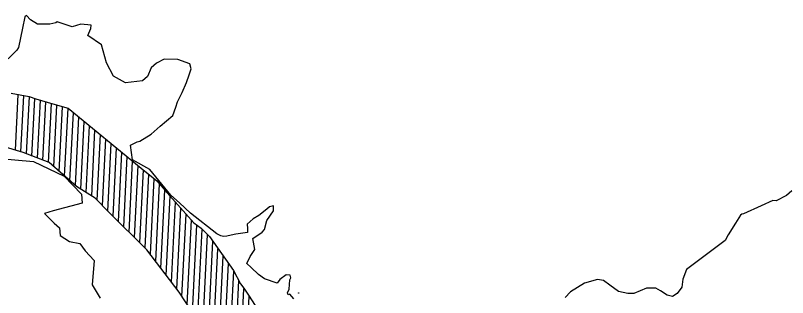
# Model space of a CAD drawing. Extents: x 1300404 to 1323571, y 234004 to 252077.
# Drawn here: x 1308164 to 1315058, y 242870 to 245387 of the extents above; entities that cross this region are included whole.
import ezdxf

# ---------------------------------------------------------------- set-up
doc = ezdxf.new("R2010")
doc.units = 0
for name, color, linetype in [('R_Floodway', 7, 'Continuous'), ('R_Flooplain', 7, 'Continuous'), ('R_Proposed', 7, 'Continuous')]:
    doc.layers.add(name, color=color, linetype=linetype)

msp = doc.modelspace()

# ---------------------------------------------------------------- linework, layer by layer
at = {"layer": 'R_Floodway'}
for p, q in [((1308164.2, 244184.5), (1308189.1, 244681.9)), ((1308213.5, 244169.1), (1308238.7, 244672.7)), ((1308262.7, 244151.7), (1308288.3, 244663.2)), ((1308311.8, 244132.8), (1308337.5, 244646.7)), ((1308360.9, 244114), (1308386.8, 244631.4)), ((1308410, 244095.2), (1308436.1, 244616.4)), ((1308459.1, 244076.4), (1308485.4, 244601.4)), ((1308507.2, 244037.2), (1308534.8, 244587.2)), ((1308555.2, 243995.2), (1308584.2, 244573.3)), ((1308603.2, 243953.2), (1308633.5, 244559.4)), ((1308651.1, 243911.2), (1308681.6, 244520.5)), ((1308699.1, 243869.2), (1308729.7, 244481.3)), ((1308747.5, 243836.9), (1308777.8, 244442)), ((1308796.1, 243807), (1308825.9, 244402.7)), ((1308844.7, 243777.1), (1308874, 244363.4)), ((1308892.9, 243740.1), (1308922.1, 244324.1)), ((1308940.5, 243691.4), (1308970.2, 244284.8)), ((1308988.1, 243642.6), (1309018.3, 244245.5)), ((1309035.8, 243595.2), (1309066.4, 244206.2)), ((1309083.5, 243548.2), (1309114.5, 244166.9)), ((1309131.2, 243501.2), (1309162.6, 244127.6)), ((1309178.9, 243454.2), (1309210.7, 244088.3)), ((1309226.6, 243407.2), (1309258.8, 244049)), ((1309274.3, 243360.2), (1309306.9, 244009.7)), ((1309322, 243313.2), (1309355, 243970.2)), ((1309369.3, 243256.4), (1309403.1, 243931)), ((1309416.2, 243194.4), (1309450.8, 243884.5)), ((1309463.2, 243132.5), (1309498.1, 243829.6)), ((1309510.1, 243070.5), (1309545.5, 243775.5)), ((1309557.1, 243008.6), (1309592.8, 243722.1)), ((1309604.1, 242946.6), (1309640.2, 243668.7)), ((1309650.8, 242879.7), (1309687.6, 243615.3)), ((1309697.3, 242809), (1309735, 243561.9)), ((1309743.8, 242738.2), (1309782.9, 243518.6)), ((1309790.3, 242667.5), (1309831.1, 243481.3)), ((1309836.8, 242596.7), (1309878.7, 243432)), ((1309883.5, 242529.8), (1309925.7, 243372)), ((1309930.7, 242471.9), (1309972.5, 243305.9)), ((1309977.9, 242414.1), (1310019.2, 243239.8)), ((1310025.3, 242361.6), (1310066, 243173.7)), ((1310072.9, 242312.6), (1310112.7, 243106.8)), ((1310120.5, 242263.5), (1310158.6, 243023.4)), ((1310168.1, 242214.5), (1310204.9, 242949.2)), ((1310215.7, 242165.4), (1310251.6, 242880.6))]:
    msp.add_line(p, q, dxfattribs=at)
for points in [[(1308125.7, 244693.7), (1308286.3, 244663.8), (1308345.8, 244643.9), (1308498.4, 244597.5), (1308634.4, 244559.2), (1309287.7, 244025.4), (1309394.6, 243937.8), (1309427.2, 243911.9), (1309518.7, 243805.7), (1309756.9, 243537.2), (1309822.3, 243490.4), (1309896, 243414.1), (1310110.7, 243110.5), (1310175, 242993.5), (1310202.1, 242953.4), (1310244.9, 242890.8), (1310303.3, 242800.7)], [(1309869.7, 242546.7), (1309624.5, 242919.6), (1309338.5, 243297), (1308999.4, 243631), (1308875.1, 243758.3), (1308708.5, 243861), (1308465, 244074.1), (1308232.3, 244163.3), (1308046.5, 244221)]]:
    msp.add_lwpolyline(points, dxfattribs=at)
at = {"layer": 'R_Flooplain'}
for p, q in [((1308247.9, 245373.5), (1308228.3, 245272.9)), ((1308263.1, 245387.2), (1308247.9, 245373.5)), ((1308299.8, 245346.7), (1308263.1, 245387.2)), ((1308360.8, 245309.7), (1308299.8, 245346.7)), ((1308472.1, 245309), (1308360.8, 245309.7)), ((1308525.9, 245320.8), (1308472.1, 245309)), ((1308536.1, 245329.9), (1308525.9, 245320.8)), ((1308669.3, 245284.5), (1308536.1, 245329.9)), ((1308748, 245309.6), (1308669.3, 245284.5)), ((1308839.4, 245300.1), (1308748, 245309.6)), ((1308228.3, 245272.9), (1308190.7, 245100.5)), ((1308810.7, 245209.6), (1308838, 245271.2)), ((1308838, 245271.2), (1308839.4, 245300.1)), ((1308932.4, 245126.1), (1308810.7, 245209.6)), ((1308190.7, 245100.5), (1308175, 245077.1)), ((1308977.5, 244964.1), (1308932.4, 245126.1)), ((1308175, 245077.1), (1308017.5, 244925.4)), ((1309039.3, 244844.9), (1308977.5, 244964.1)), ((1309422.6, 244961), (1309377, 244919.8)), ((1309492.1, 244996.3), (1309422.6, 244961)), ((1309613, 244995), (1309492.1, 244996.3)), ((1309722.3, 244955.6), (1309613, 244995)), ((1309377, 244919.8), (1309344.2, 244844)), ((1309715, 244856.8), (1309734.6, 244911.5)), ((1309734.6, 244911.5), (1309722.3, 244955.6)), ((1309147.7, 244786.2), (1309039.3, 244844.9)), ((1309344.2, 244844), (1309298.6, 244802.8)), ((1309692.3, 244790.2), (1309715, 244856.8)), ((1309298.6, 244802.8), (1309147.7, 244786.2)), ((1309654, 244700.2), (1309692.3, 244790.2)), ((1309611, 244615.2), (1309654, 244700.2)), ((1309596.7, 244570), (1309611, 244615.2)), ((1309568.7, 244494), (1309596.7, 244570)), ((1309455.1, 244400.5), (1309568.7, 244494)), ((1309376.6, 244329.4), (1309455.1, 244400.5)), ((1309274.2, 244264.4), (1309376.6, 244329.4)), ((1309190.2, 244229.9), (1309252.1, 244258.3)), ((1309207.8, 244098.4), (1309190.2, 244229.9)), ((1309252.1, 244258.3), (1309274.2, 244264.4)), ((1309363.3, 244013.1), (1309207.8, 244098.4)), ((1309552.6, 243783.4), (1309363.3, 244013.1)), ((1315095.4, 243823.5), (1315049.8, 243782.3)), ((1309629, 243714.2), (1309552.6, 243783.4)), ((1314926.4, 243735.3), (1314822.4, 243687.3)), ((1314955.4, 243733.8), (1314926.4, 243735.3)), ((1315049.8, 243782.3), (1314955.4, 243733.8)), ((1309728.6, 243624.5), (1309629, 243714.2)), ((1310407.7, 243658.1), (1310337.3, 243603.5)), ((1310433.1, 243681), (1310407.7, 243658.1)), ((1310467.4, 243688.9), (1310433.1, 243681)), ((1310467.5, 243643), (1310467.4, 243688.9)), ((1314822.4, 243687.3), (1314664.1, 243617.8)), ((1309961.3, 243438.6), (1309728.6, 243624.5)), ((1310337.3, 243603.5), (1310287.3, 243572.2)), ((1310410.1, 243558.7), (1310467.5, 243643)), ((1314639.3, 243604.6), (1314592.2, 243534.3)), ((1314649.4, 243613.7), (1314639.3, 243604.6)), ((1314664.1, 243617.8), (1314649.4, 243613.7)), ((1310287.3, 243572.2), (1310231.8, 243526.6)), ((1310231.8, 243526.6), (1310237, 243485.2)), ((1310386.7, 243477.7), (1310410.1, 243558.7)), ((1314592.2, 243534.3), (1314529, 243431.1)), ((1310235.3, 243451.4), (1310133, 243437.2)), ((1310237, 243485.2), (1310235.3, 243451.4)), ((1310283.5, 243398.2), (1310366.2, 243454.5)), ((1310366.2, 243454.5), (1310386.7, 243477.7)), ((1309996.7, 243419.9), (1309961.3, 243438.6)), ((1310023.1, 243416.1), (1309996.7, 243419.9)), ((1310052.3, 243419.5), (1310023.1, 243416.1)), ((1310091.4, 243427.2), (1310052.3, 243419.5)), ((1310133, 243437.2), (1310091.4, 243427.2)), ((1310300.3, 243298.1), (1310283.5, 243398.2)), ((1310283.5, 243398.2), (1310283.5, 243398.2)), ((1314502.2, 243379.2), (1314155.4, 243120.8)), ((1314529, 243431.1), (1314502.2, 243379.2)), ((1310228.8, 243173.5), (1310258.5, 243237.3)), ((1310258.5, 243237.3), (1310300.3, 243298.1)), ((1310268.2, 243140), (1310228.8, 243173.5)), ((1310335.2, 243076.2), (1310268.2, 243140)), ((1314155.4, 243120.8), (1314122.2, 243035.4)), ((1310388.9, 243037.2), (1310335.2, 243076.2)), ((1310500.8, 243000.1), (1310388.9, 243037.2)), ((1310524.1, 243030.4), (1310500.8, 243000.1)), ((1310581.9, 243073.4), (1310524.1, 243030.4)), ((1310617.9, 243069.2), (1310581.9, 243073.4)), ((1310613.5, 243028.3), (1310624.1, 243047.1)), ((1310624.1, 243047.1), (1310617.9, 243069.2)), ((1313362.2, 243030.1), (1313244.4, 242997.4)), ((1313415, 243022.6), (1313362.2, 243030.1)), ((1314122.2, 243035.4), (1314113.7, 242963.2)), ((1310606.9, 242943.9), (1310613.5, 243028.3)), ((1313244.4, 242997.4), (1313119.6, 242921.4)), ((1313471, 242981.1), (1313415, 243022.6)), ((1313550.4, 242923.9), (1313471, 242981.1)), ((1314113.7, 242963.2), (1314072.2, 242907.3)), ((1310593.2, 242913.2), (1310606.9, 242943.9)), ((1310599.6, 242895.9), (1310593.2, 242913.2)), ((1310614.4, 242900), (1310599.6, 242895.9)), ((1310651, 242859.4), (1310614.4, 242900)), ((1313119.6, 242921.4), (1313073.5, 242870.5)), ((1313631.8, 242905.2), (1313550.4, 242923.9)), ((1313685.1, 242907.4), (1313631.8, 242905.2)), ((1313798.8, 242954.9), (1313685.1, 242907.4)), ((1313881.1, 242955.6), (1313798.8, 242954.9)), ((1313923.3, 242929.3), (1313881.1, 242955.6)), ((1313984.4, 242892.3), (1313923.3, 242929.3)), ((1314032.2, 242880.2), (1313984.4, 242892.3)), ((1314072.2, 242907.3), (1314032.2, 242880.2))]:
    msp.add_line(p, q, dxfattribs=at)
msp.add_lwpolyline([(1307823.5, 244128.8), (1308324.6, 244084.2), (1308598.8, 243954.3), (1308755.2, 243791.5), (1308761, 243713.8), (1308501.1, 243644.6), (1308422.4, 243619.6), (1308510, 243532.9), (1308556.4, 243491.8), (1308562.7, 243423.8), (1308647.2, 243371.1), (1308738.1, 243352), (1308788.1, 243286.6), (1308866.1, 243200.4), (1308850.4, 242983.4), (1308921.9, 242863.7)], dxfattribs=at)
at = {"layer": 'R_Proposed'}
msp.add_circle((1310692.6, 242910.9), 2.5, dxfattribs=at)

doc.saveas('drawing.dxf')
